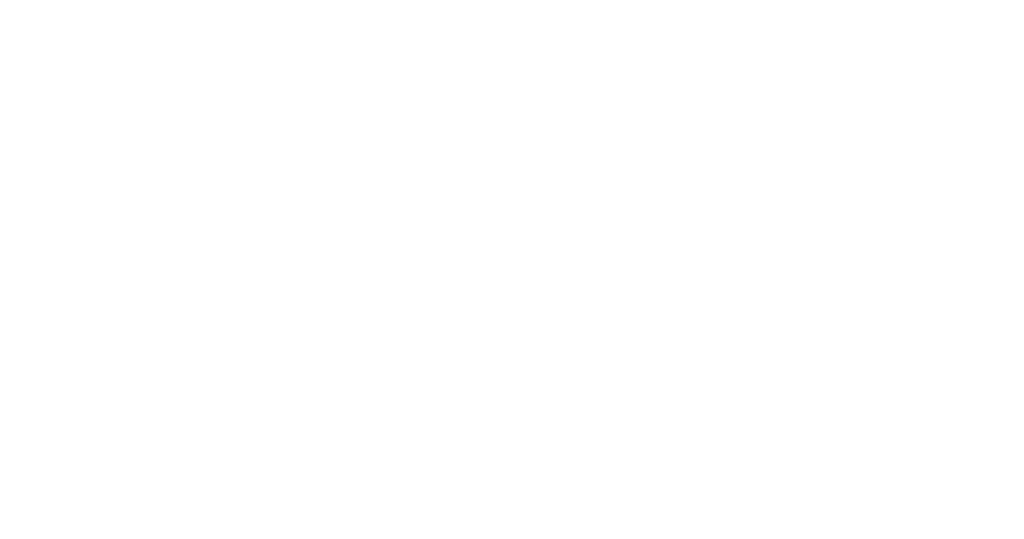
# Model space of a CAD drawing. Header units: millimetres. Extents: x -6179 to 46156, y -8419 to 8561.
# Tile 507 of 508: x 18155 to 21296, y -1532 to 61. Entities that reach past the tile are written whole.
import ezdxf

# ---------------------------------------------------------------- set-up
doc = ezdxf.new("R2010")
doc.units = ezdxf.units.MM
doc.layers.add('Beschriftung', color=7, linetype='Continuous')
doc.layers.add('Text', color=7, linetype='Continuous')
doc.styles.add('Arial_Standard', font='arial.ttf')
doc.styles.add('LBB3.5M1000', font='isocp.shx', dxfattribs={"height": 3.5})

msp = doc.modelspace()

# ---------------------------------------------------------------- texts
at = {"layer": 'Beschriftung', "insert": (-3283.55913, -240.89052), "char_height": 200, "width": 1845.4785758, "attachment_point": 1, "style": 'LBB3.5M1000'}
msp.add_mtext('\\pi244.57;{\\fArial|b0|i0|c0|p34;TOP VIEW\\P\\pi15.509;\\fArial|b0|i1|c0|p34;DRAUFSICHT\\P\\pi106.2;\\fArial|b0|i0|c0|p34;\\H0.5x;SCALE / MASSSTAB 1:20}', dxfattribs=at)
at = {"layer": 'Text', "char_height": 50, "attachment_point": 4, "style": 'Arial_Standard'}
for s, insert, width in [('\\pi56.08;SECTION, SPLINTER PROTECTION DOOR ENTRANCE\\P\\pi234.06;{\\fArial|b0|i1|c0|p34;SCHNITT, SPLITTERSCHUTZTÜR EINGANG}', (15049.76436, -90.08443), 1906.019856), ('\\pi10.467;SECTION, SPLINTER PROTECTION DOOR EMERGENCY EXIT\\P\\pi222.64;{\\fArial|b0|i1|c0|p34;SCHNITT, SPLITTERSCHUTZTÜR NOTAUSGANG}', (15049.76436, -1122.85932), 2057.8033306)]:
    msp.add_mtext(s, dxfattribs=dict(at, insert=insert, width=width))

doc.saveas('drawing.dxf')
